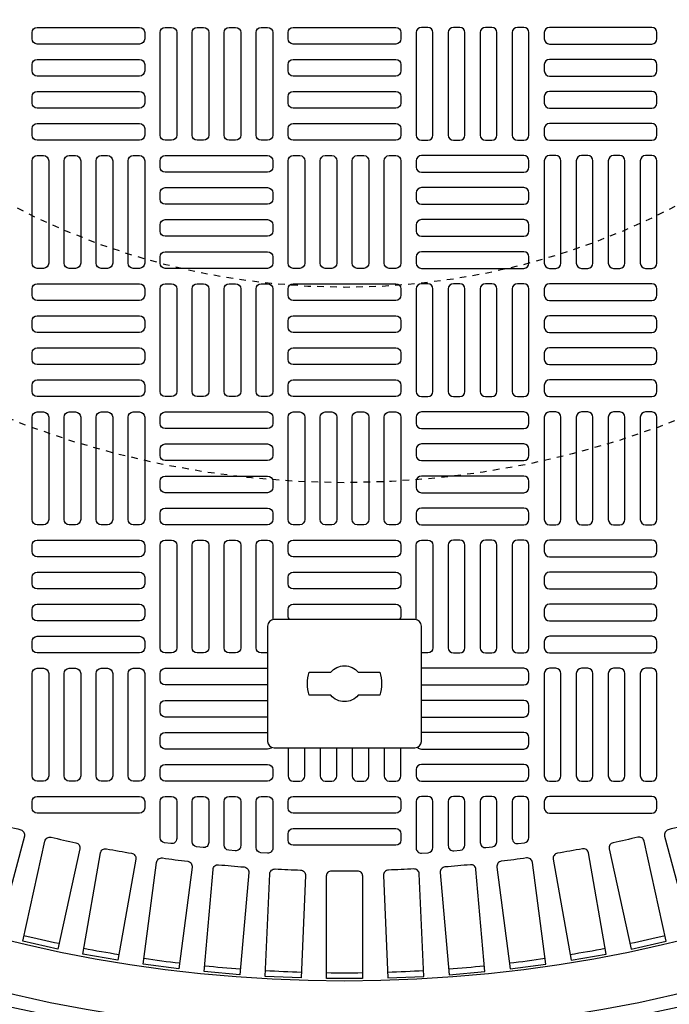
# Model space of a CAD drawing. Extents: x -169 to 7270, y -140 to 2984.
# Tile 498 of 656: x 1863 to 1872, y 1457 to 1472. Entities that reach past the tile are written whole.
import ezdxf

# ---------------------------------------------------------------- set-up
doc = ezdxf.new("R2010")
doc.units = 0
doc.header["$MEASUREMENT"] = 0
doc.linetypes.add('HIDDEN2', pattern=[0.28125, 0.1875, -0.09375])
doc.layers.get('DEFPOINTS').update_dxf_attribs({"linetype": 'CONTINUOUS'})
for name, color, linetype in [('TANK-MANHOLE-COVER-40', 2, 'CONTINUOUS'), ('TANK-MANHOLE-COVER-HATCH-40', 252, 'CONTINUOUS'), ('TANK-SLOPE', 3, 'CONTINUOUS')]:
    doc.layers.add(name, color=color, linetype=linetype)

msp = doc.modelspace()

# ---------------------------------------------------------------- linework, layer by layer
at = {"layer": 'DEFPOINTS', "color": 8, "linetype": 'HIDDEN2', "ltscale": 0.125}
msp.add_circle((1867.50097, 1479.01839), 14, dxfattribs=at)
msp.add_circle((1867.50097, 1479.01839), 14, dxfattribs=at)
at = {"layer": 'DEFPOINTS', "color": 8, "linetype": 'HIDDEN2', "ltscale": 0.5}
msp.add_circle((1867.50097, 1479.01839), 11, dxfattribs=at)
msp.add_circle((1867.50097, 1479.01839), 11, dxfattribs=at)
at = {"layer": 'TANK-MANHOLE-COVER-40', "color": 2, "linetype": 'Continuous', "flags": 128}
for points in [[(1868.58288, 1460.94753, 0.41421356), (1868.6813, 1461.04595), (1868.6813, 1462.8176, 0.41421356), (1868.58288, 1462.91603), (1866.41752, 1462.91603, 0.41421356), (1866.3191, 1462.8176), (1866.3191, 1461.04595, 0.41421356), (1866.41752, 1460.94753)], [(1867.7113, 1461.75461, -0.4662524), (1867.2891, 1461.75461), (1866.95752, 1461.75461, -0.15910028), (1866.95752, 1462.10894), (1867.2891, 1462.10894, -0.4662524), (1867.7113, 1462.10894), (1868.04288, 1462.10894, -0.15910028), (1868.04288, 1461.75461)]]:
    msp.add_lwpolyline(points, format="xyb", close=True, dxfattribs=at)
at = {"layer": 'TANK-MANHOLE-COVER-40', "color": 4, "linetype": 'Continuous'}
msp.add_circle((1867.5002, 1479.01839), 22.63902, dxfattribs=at)
at = {"layer": 'TANK-MANHOLE-COVER-40', "color": 1, "linetype": 'Continuous'}
msp.add_circle((1867.5002, 1479.01839), 22.44094, dxfattribs=at)
at = {"layer": 'TANK-MANHOLE-COVER-40', "color": 2, "linetype": 'Continuous'}
msp.add_circle((1867.5002, 1479.01839), 21.65354, dxfattribs=at)
at = {"layer": 'TANK-MANHOLE-COVER-HATCH-40', "linetype": 'Continuous', "flags": 128}
for points in [[(1864.42933, 1471.83335, -0.41421356), (1864.35059, 1471.75461), (1862.77579, 1471.75461, -0.41421356), (1862.69705, 1471.83335), (1862.69705, 1471.93178, -0.41421356), (1862.77579, 1472.01052), (1864.35059, 1472.01052, -0.41421356), (1864.42933, 1471.93178)], [(1864.84272, 1472.01052, -0.41421356), (1864.92146, 1471.93178), (1864.92146, 1470.35697, -0.41421356), (1864.84272, 1470.27823), (1864.74429, 1470.27823, -0.41421356), (1864.66555, 1470.35697), (1864.66555, 1471.93178, -0.41421356), (1864.74429, 1472.01052)], [(1865.33485, 1472.01052, -0.41421356), (1865.41359, 1471.93178), (1865.41359, 1470.35697, -0.41421356), (1865.33485, 1470.27823), (1865.23642, 1470.27823, -0.41421356), (1865.15768, 1470.35697), (1865.15768, 1471.93178, -0.41421356), (1865.23642, 1472.01052)], [(1865.82697, 1472.01052, -0.41421356), (1865.90571, 1471.93178), (1865.90571, 1470.35697, -0.41421356), (1865.82697, 1470.27823), (1865.72855, 1470.27823, -0.41421356), (1865.64981, 1470.35697), (1865.64981, 1471.93178, -0.41421356), (1865.72855, 1472.01052)], [(1866.3191, 1472.01052, -0.41421356), (1866.39784, 1471.93178), (1866.39784, 1470.35697, -0.41421356), (1866.3191, 1470.27823), (1866.22067, 1470.27823, -0.41421356), (1866.14193, 1470.35697), (1866.14193, 1471.93178, -0.41421356), (1866.22067, 1472.01052)], [(1868.36634, 1471.83335, -0.41421356), (1868.2876, 1471.75461), (1866.7128, 1471.75461, -0.41421356), (1866.63406, 1471.83335), (1866.63406, 1471.93178, -0.41421356), (1866.7128, 1472.01052), (1868.2876, 1472.01052, -0.41421356), (1868.36634, 1471.93178)], [(1868.6813, 1472.01052, 0.41421356), (1868.60256, 1471.93178), (1868.60256, 1470.35697, 0.41421356), (1868.6813, 1470.27823), (1868.77973, 1470.27823, 0.41421356), (1868.85847, 1470.35697), (1868.85847, 1471.93178, 0.41421356), (1868.77973, 1472.01052)], [(1869.17343, 1472.01052, 0.41421356), (1869.09469, 1471.93178), (1869.09469, 1470.35697, 0.41421356), (1869.17343, 1470.27823), (1869.27185, 1470.27823, 0.41421356), (1869.35059, 1470.35697), (1869.35059, 1471.93178, 0.41421356), (1869.27185, 1472.01052)], [(1869.66555, 1472.01052, 0.41421356), (1869.58681, 1471.93178), (1869.58681, 1470.35697, 0.41421356), (1869.66555, 1470.27823), (1869.76398, 1470.27823, 0.41421356), (1869.84272, 1470.35697), (1869.84272, 1471.93178, 0.41421356), (1869.76398, 1472.01052)], [(1870.15768, 1472.01052, 0.41421356), (1870.07894, 1471.93178), (1870.07894, 1470.35697, 0.41421356), (1870.15768, 1470.27823), (1870.2561, 1470.27823, 0.41421356), (1870.33485, 1470.35697), (1870.33485, 1471.93178, 0.41421356), (1870.2561, 1472.01052)], [(1870.57107, 1471.83335, 0.41421356), (1870.64981, 1471.75461), (1872.22461, 1471.75461, 0.41421356), (1872.30335, 1471.83335), (1872.30335, 1471.93178, 0.41421356), (1872.22461, 1472.01052), (1870.64981, 1472.01052, 0.41421356), (1870.57107, 1471.93178)], [(1864.42933, 1471.34123, -0.41421356), (1864.35059, 1471.26249), (1862.77579, 1471.26249, -0.41421356), (1862.69705, 1471.34123), (1862.69705, 1471.43965, -0.41421356), (1862.77579, 1471.51839), (1864.35059, 1471.51839, -0.41421356), (1864.42933, 1471.43965)], [(1868.36634, 1471.34123, -0.41421356), (1868.2876, 1471.26249), (1866.7128, 1471.26249, -0.41421356), (1866.63406, 1471.34123), (1866.63406, 1471.43965, -0.41421356), (1866.7128, 1471.51839), (1868.2876, 1471.51839, -0.41421356), (1868.36634, 1471.43965)], [(1870.57107, 1471.34123, 0.41421356), (1870.64981, 1471.26249), (1872.22461, 1471.26249, 0.41421356), (1872.30335, 1471.34123), (1872.30335, 1471.43965, 0.41421356), (1872.22461, 1471.51839), (1870.64981, 1471.51839, 0.41421356), (1870.57107, 1471.43965)], [(1864.42933, 1470.8491, -0.41421356), (1864.35059, 1470.77036), (1862.77579, 1470.77036, -0.41421356), (1862.69705, 1470.8491), (1862.69705, 1470.94753, -0.41421356), (1862.77579, 1471.02627), (1864.35059, 1471.02627, -0.41421356), (1864.42933, 1470.94753)], [(1868.36634, 1470.8491, -0.41421356), (1868.2876, 1470.77036), (1866.7128, 1470.77036, -0.41421356), (1866.63406, 1470.8491), (1866.63406, 1470.94753, -0.41421356), (1866.7128, 1471.02627), (1868.2876, 1471.02627, -0.41421356), (1868.36634, 1470.94753)], [(1870.57107, 1470.8491, 0.41421356), (1870.64981, 1470.77036), (1872.22461, 1470.77036, 0.41421356), (1872.30335, 1470.8491), (1872.30335, 1470.94753, 0.41421356), (1872.22461, 1471.02627), (1870.64981, 1471.02627, 0.41421356), (1870.57107, 1470.94753)], [(1864.42933, 1470.35697, -0.41421356), (1864.35059, 1470.27823), (1862.77579, 1470.27823, -0.41421356), (1862.69705, 1470.35697), (1862.69705, 1470.4554, -0.41421356), (1862.77579, 1470.53414), (1864.35059, 1470.53414, -0.41421356), (1864.42933, 1470.4554)], [(1868.36634, 1470.35697, -0.41421356), (1868.2876, 1470.27823), (1866.7128, 1470.27823, -0.41421356), (1866.63406, 1470.35697), (1866.63406, 1470.4554, -0.41421356), (1866.7128, 1470.53414), (1868.2876, 1470.53414, -0.41421356), (1868.36634, 1470.4554)], [(1870.57107, 1470.35697, 0.41421356), (1870.64981, 1470.27823), (1872.22461, 1470.27823, 0.41421356), (1872.30335, 1470.35697), (1872.30335, 1470.4554, 0.41421356), (1872.22461, 1470.53414), (1870.64981, 1470.53414, 0.41421356), (1870.57107, 1470.4554)], [(1862.87422, 1470.04201, -0.41421356), (1862.95296, 1469.96327), (1862.95296, 1468.38847, -0.41421356), (1862.87422, 1468.30973), (1862.77579, 1468.30973, -0.41421356), (1862.69705, 1468.38847), (1862.69705, 1469.96327, -0.41421356), (1862.77579, 1470.04201)], [(1863.36634, 1470.04201, -0.41421356), (1863.44508, 1469.96327), (1863.44508, 1468.38847, -0.41421356), (1863.36634, 1468.30973), (1863.26792, 1468.30973, -0.41421356), (1863.18918, 1468.38847), (1863.18918, 1469.96327, -0.41421356), (1863.26792, 1470.04201)], [(1863.85847, 1470.04201, -0.41421356), (1863.93721, 1469.96327), (1863.93721, 1468.38847, -0.41421356), (1863.85847, 1468.30973), (1863.76004, 1468.30973, -0.41421356), (1863.6813, 1468.38847), (1863.6813, 1469.96327, -0.41421356), (1863.76004, 1470.04201)], [(1864.35059, 1470.04201, -0.41421356), (1864.42933, 1469.96327), (1864.42933, 1468.38847, -0.41421356), (1864.35059, 1468.30973), (1864.25217, 1468.30973, -0.41421356), (1864.17343, 1468.38847), (1864.17343, 1469.96327, -0.41421356), (1864.25217, 1470.04201)], [(1864.66555, 1469.96327, -0.41421356), (1864.74429, 1470.04201), (1866.3191, 1470.04201, -0.41421356), (1866.39784, 1469.96327), (1866.39784, 1469.86485, -0.41421356), (1866.3191, 1469.78611), (1864.74429, 1469.78611, -0.41421356), (1864.66555, 1469.86485)], [(1866.81122, 1470.04201, -0.41421356), (1866.88996, 1469.96327), (1866.88996, 1468.38847, -0.41421356), (1866.81122, 1468.30973), (1866.7128, 1468.30973, -0.41421356), (1866.63406, 1468.38847), (1866.63406, 1469.96327, -0.41421356), (1866.7128, 1470.04201)], [(1867.30335, 1470.04201, -0.41421356), (1867.38209, 1469.96327), (1867.38209, 1468.38847, -0.41421356), (1867.30335, 1468.30973), (1867.20492, 1468.30973, -0.41421356), (1867.12618, 1468.38847), (1867.12618, 1469.96327, -0.41421356), (1867.20492, 1470.04201)], [(1867.79547, 1470.04201, -0.41421356), (1867.87422, 1469.96327), (1867.87422, 1468.38847, -0.41421356), (1867.79547, 1468.30973), (1867.69705, 1468.30973, -0.41421356), (1867.61831, 1468.38847), (1867.61831, 1469.96327, -0.41421356), (1867.69705, 1470.04201)], [(1868.2876, 1470.04201, -0.41421356), (1868.36634, 1469.96327), (1868.36634, 1468.38847, -0.41421356), (1868.2876, 1468.30973), (1868.18918, 1468.30973, -0.41421356), (1868.11044, 1468.38847), (1868.11044, 1469.96327, -0.41421356), (1868.18918, 1470.04201)], [(1870.33485, 1469.96327, 0.41421356), (1870.2561, 1470.04201), (1868.6813, 1470.04201, 0.41421356), (1868.60256, 1469.96327), (1868.60256, 1469.86485, 0.41421356), (1868.6813, 1469.78611), (1870.2561, 1469.78611, 0.41421356), (1870.33485, 1469.86485)], [(1870.64981, 1470.04201, 0.41421356), (1870.57107, 1469.96327), (1870.57107, 1468.38847, 0.41421356), (1870.64981, 1468.30973), (1870.74823, 1468.30973, 0.41421356), (1870.82697, 1468.38847), (1870.82697, 1469.96327, 0.41421356), (1870.74823, 1470.04201)], [(1871.14193, 1470.04201, 0.41421356), (1871.06319, 1469.96327), (1871.06319, 1468.38847, 0.41421356), (1871.14193, 1468.30973), (1871.24036, 1468.30973, 0.41421356), (1871.3191, 1468.38847), (1871.3191, 1469.96327, 0.41421356), (1871.24036, 1470.04201)], [(1871.63406, 1470.04201, 0.41421356), (1871.55532, 1469.96327), (1871.55532, 1468.38847, 0.41421356), (1871.63406, 1468.30973), (1871.73248, 1468.30973, 0.41421356), (1871.81122, 1468.38847), (1871.81122, 1469.96327, 0.41421356), (1871.73248, 1470.04201)], [(1872.12618, 1470.04201, 0.41421356), (1872.04744, 1469.96327), (1872.04744, 1468.38847, 0.41421356), (1872.12618, 1468.30973), (1872.22461, 1468.30973, 0.41421356), (1872.30335, 1468.38847), (1872.30335, 1469.96327, 0.41421356), (1872.22461, 1470.04201)], [(1864.66555, 1469.47115, -0.41421356), (1864.74429, 1469.54989), (1866.3191, 1469.54989, -0.41421356), (1866.39784, 1469.47115), (1866.39784, 1469.37272, -0.41421356), (1866.3191, 1469.29398), (1864.74429, 1469.29398, -0.41421356), (1864.66555, 1469.37272)], [(1870.33485, 1469.47115, 0.41421356), (1870.2561, 1469.54989), (1868.6813, 1469.54989, 0.41421356), (1868.60256, 1469.47115), (1868.60256, 1469.37272, 0.41421356), (1868.6813, 1469.29398), (1870.2561, 1469.29398, 0.41421356), (1870.33485, 1469.37272)], [(1864.66555, 1468.97902, -0.41421356), (1864.74429, 1469.05776), (1866.3191, 1469.05776, -0.41421356), (1866.39784, 1468.97902), (1866.39784, 1468.8806, -0.41421356), (1866.3191, 1468.80186), (1864.74429, 1468.80186, -0.41421356), (1864.66555, 1468.8806)], [(1870.33485, 1468.97902, 0.41421356), (1870.2561, 1469.05776), (1868.6813, 1469.05776, 0.41421356), (1868.60256, 1468.97902), (1868.60256, 1468.8806, 0.41421356), (1868.6813, 1468.80186), (1870.2561, 1468.80186, 0.41421356), (1870.33485, 1468.8806)], [(1864.66555, 1468.4869, -0.41421356), (1864.74429, 1468.56564), (1866.3191, 1468.56564, -0.41421356), (1866.39784, 1468.4869), (1866.39784, 1468.38847, -0.41421356), (1866.3191, 1468.30973), (1864.74429, 1468.30973, -0.41421356), (1864.66555, 1468.38847)], [(1870.33485, 1468.4869, 0.41421356), (1870.2561, 1468.56564), (1868.6813, 1468.56564, 0.41421356), (1868.60256, 1468.4869), (1868.60256, 1468.38847, 0.41421356), (1868.6813, 1468.30973), (1870.2561, 1468.30973, 0.41421356), (1870.33485, 1468.38847)], [(1864.42933, 1467.89634, -0.41421356), (1864.35059, 1467.8176), (1862.77579, 1467.8176, -0.41421356), (1862.69705, 1467.89634), (1862.69705, 1467.99477, -0.41421356), (1862.77579, 1468.07351), (1864.35059, 1468.07351, -0.41421356), (1864.42933, 1467.99477)], [(1864.84272, 1468.07351, -0.41421356), (1864.92146, 1467.99477), (1864.92146, 1466.41997, -0.41421356), (1864.84272, 1466.34123), (1864.74429, 1466.34123, -0.41421356), (1864.66555, 1466.41997), (1864.66555, 1467.99477, -0.41421356), (1864.74429, 1468.07351)], [(1865.33485, 1468.07351, -0.41421356), (1865.41359, 1467.99477), (1865.41359, 1466.41997, -0.41421356), (1865.33485, 1466.34123), (1865.23642, 1466.34123, -0.41421356), (1865.15768, 1466.41997), (1865.15768, 1467.99477, -0.41421356), (1865.23642, 1468.07351)], [(1865.82697, 1468.07351, -0.41421356), (1865.90571, 1467.99477), (1865.90571, 1466.41997, -0.41421356), (1865.82697, 1466.34123), (1865.72855, 1466.34123, -0.41421356), (1865.64981, 1466.41997), (1865.64981, 1467.99477, -0.41421356), (1865.72855, 1468.07351)], [(1866.3191, 1468.07351, -0.41421356), (1866.39784, 1467.99477), (1866.39784, 1466.41997, -0.41421356), (1866.3191, 1466.34123), (1866.22067, 1466.34123, -0.41421356), (1866.14193, 1466.41997), (1866.14193, 1467.99477, -0.41421356), (1866.22067, 1468.07351)], [(1868.36634, 1467.89634, -0.41421356), (1868.2876, 1467.8176), (1866.7128, 1467.8176, -0.41421356), (1866.63406, 1467.89634), (1866.63406, 1467.99477, -0.41421356), (1866.7128, 1468.07351), (1868.2876, 1468.07351, -0.41421356), (1868.36634, 1467.99477)], [(1868.6813, 1468.07351, 0.41421356), (1868.60256, 1467.99477), (1868.60256, 1466.41997, 0.41421356), (1868.6813, 1466.34123), (1868.77973, 1466.34123, 0.41421356), (1868.85847, 1466.41997), (1868.85847, 1467.99477, 0.41421356), (1868.77973, 1468.07351)], [(1869.17343, 1468.07351, 0.41421356), (1869.09469, 1467.99477), (1869.09469, 1466.41997, 0.41421356), (1869.17343, 1466.34123), (1869.27185, 1466.34123, 0.41421356), (1869.35059, 1466.41997), (1869.35059, 1467.99477, 0.41421356), (1869.27185, 1468.07351)], [(1869.66555, 1468.07351, 0.41421356), (1869.58681, 1467.99477), (1869.58681, 1466.41997, 0.41421356), (1869.66555, 1466.34123), (1869.76398, 1466.34123, 0.41421356), (1869.84272, 1466.41997), (1869.84272, 1467.99477, 0.41421356), (1869.76398, 1468.07351)], [(1870.15768, 1468.07351, 0.41421356), (1870.07894, 1467.99477), (1870.07894, 1466.41997, 0.41421356), (1870.15768, 1466.34123), (1870.2561, 1466.34123, 0.41421356), (1870.33485, 1466.41997), (1870.33485, 1467.99477, 0.41421356), (1870.2561, 1468.07351)], [(1870.57107, 1467.89634, 0.41421356), (1870.64981, 1467.8176), (1872.22461, 1467.8176, 0.41421356), (1872.30335, 1467.89634), (1872.30335, 1467.99477, 0.41421356), (1872.22461, 1468.07351), (1870.64981, 1468.07351, 0.41421356), (1870.57107, 1467.99477)], [(1864.42933, 1467.40422, -0.41421356), (1864.35059, 1467.32548), (1862.77579, 1467.32548, -0.41421356), (1862.69705, 1467.40422), (1862.69705, 1467.50264, -0.41421356), (1862.77579, 1467.58138), (1864.35059, 1467.58138, -0.41421356), (1864.42933, 1467.50264)], [(1868.36634, 1467.40422, -0.41421356), (1868.2876, 1467.32548), (1866.7128, 1467.32548, -0.41421356), (1866.63406, 1467.40422), (1866.63406, 1467.50264, -0.41421356), (1866.7128, 1467.58138), (1868.2876, 1467.58138, -0.41421356), (1868.36634, 1467.50264)], [(1870.57107, 1467.40422, 0.41421356), (1870.64981, 1467.32548), (1872.22461, 1467.32548, 0.41421356), (1872.30335, 1467.40422), (1872.30335, 1467.50264, 0.41421356), (1872.22461, 1467.58138), (1870.64981, 1467.58138, 0.41421356), (1870.57107, 1467.50264)], [(1864.42933, 1466.91209, -0.41421356), (1864.35059, 1466.83335), (1862.77579, 1466.83335, -0.41421356), (1862.69705, 1466.91209), (1862.69705, 1467.01052, -0.41421356), (1862.77579, 1467.08926), (1864.35059, 1467.08926, -0.41421356), (1864.42933, 1467.01052)], [(1868.36634, 1466.91209, -0.41421356), (1868.2876, 1466.83335), (1866.7128, 1466.83335, -0.41421356), (1866.63406, 1466.91209), (1866.63406, 1467.01052, -0.41421356), (1866.7128, 1467.08926), (1868.2876, 1467.08926, -0.41421356), (1868.36634, 1467.01052)], [(1870.57107, 1466.91209, 0.41421356), (1870.64981, 1466.83335), (1872.22461, 1466.83335, 0.41421356), (1872.30335, 1466.91209), (1872.30335, 1467.01052, 0.41421356), (1872.22461, 1467.08926), (1870.64981, 1467.08926, 0.41421356), (1870.57107, 1467.01052)], [(1864.42933, 1466.41997, -0.41421356), (1864.35059, 1466.34123), (1862.77579, 1466.34123, -0.41421356), (1862.69705, 1466.41997), (1862.69705, 1466.51839, -0.41421356), (1862.77579, 1466.59713), (1864.35059, 1466.59713, -0.41421356), (1864.42933, 1466.51839)], [(1868.36634, 1466.41997, -0.41421356), (1868.2876, 1466.34123), (1866.7128, 1466.34123, -0.41421356), (1866.63406, 1466.41997), (1866.63406, 1466.51839, -0.41421356), (1866.7128, 1466.59713), (1868.2876, 1466.59713, -0.41421356), (1868.36634, 1466.51839)], [(1870.57107, 1466.41997, 0.41421356), (1870.64981, 1466.34123), (1872.22461, 1466.34123, 0.41421356), (1872.30335, 1466.41997), (1872.30335, 1466.51839, 0.41421356), (1872.22461, 1466.59713), (1870.64981, 1466.59713, 0.41421356), (1870.57107, 1466.51839)], [(1862.87422, 1466.10501, -0.41421356), (1862.95296, 1466.02627), (1862.95296, 1464.45146, -0.41421356), (1862.87422, 1464.37272), (1862.77579, 1464.37272, -0.41421356), (1862.69705, 1464.45146), (1862.69705, 1466.02627, -0.41421356), (1862.77579, 1466.10501)], [(1863.36634, 1466.10501, -0.41421356), (1863.44508, 1466.02627), (1863.44508, 1464.45146, -0.41421356), (1863.36634, 1464.37272), (1863.26792, 1464.37272, -0.41421356), (1863.18918, 1464.45146), (1863.18918, 1466.02627, -0.41421356), (1863.26792, 1466.10501)], [(1863.85847, 1466.10501, -0.41421356), (1863.93721, 1466.02627), (1863.93721, 1464.45146, -0.41421356), (1863.85847, 1464.37272), (1863.76004, 1464.37272, -0.41421356), (1863.6813, 1464.45146), (1863.6813, 1466.02627, -0.41421356), (1863.76004, 1466.10501)], [(1864.35059, 1466.10501, -0.41421356), (1864.42933, 1466.02627), (1864.42933, 1464.45146, -0.41421356), (1864.35059, 1464.37272), (1864.25217, 1464.37272, -0.41421356), (1864.17343, 1464.45146), (1864.17343, 1466.02627, -0.41421356), (1864.25217, 1466.10501)], [(1864.66555, 1466.02627, -0.41421356), (1864.74429, 1466.10501), (1866.3191, 1466.10501, -0.41421356), (1866.39784, 1466.02627), (1866.39784, 1465.92784, -0.41421356), (1866.3191, 1465.8491), (1864.74429, 1465.8491, -0.41421356), (1864.66555, 1465.92784)], [(1866.81122, 1466.10501, -0.41421356), (1866.88996, 1466.02627), (1866.88996, 1464.45146, -0.41421356), (1866.81122, 1464.37272), (1866.7128, 1464.37272, -0.41421356), (1866.63406, 1464.45146), (1866.63406, 1466.02627, -0.41421356), (1866.7128, 1466.10501)], [(1867.30335, 1466.10501, -0.41421356), (1867.38209, 1466.02627), (1867.38209, 1464.45146, -0.41421356), (1867.30335, 1464.37272), (1867.20492, 1464.37272, -0.41421356), (1867.12618, 1464.45146), (1867.12618, 1466.02627, -0.41421356), (1867.20492, 1466.10501)], [(1867.79547, 1466.10501, -0.41421356), (1867.87422, 1466.02627), (1867.87422, 1464.45146, -0.41421356), (1867.79547, 1464.37272), (1867.69705, 1464.37272, -0.41421356), (1867.61831, 1464.45146), (1867.61831, 1466.02627, -0.41421356), (1867.69705, 1466.10501)], [(1868.2876, 1466.10501, -0.41421356), (1868.36634, 1466.02627), (1868.36634, 1464.45146, -0.41421356), (1868.2876, 1464.37272), (1868.18918, 1464.37272, -0.41421356), (1868.11044, 1464.45146), (1868.11044, 1466.02627, -0.41421356), (1868.18918, 1466.10501)], [(1870.33485, 1466.02627, 0.41421356), (1870.2561, 1466.10501), (1868.6813, 1466.10501, 0.41421356), (1868.60256, 1466.02627), (1868.60256, 1465.92784, 0.41421356), (1868.6813, 1465.8491), (1870.2561, 1465.8491, 0.41421356), (1870.33485, 1465.92784)], [(1870.64981, 1466.10501, 0.41421356), (1870.57107, 1466.02627), (1870.57107, 1464.45146, 0.41421356), (1870.64981, 1464.37272), (1870.74823, 1464.37272, 0.41421356), (1870.82697, 1464.45146), (1870.82697, 1466.02627, 0.41421356), (1870.74823, 1466.10501)], [(1871.14193, 1466.10501, 0.41421356), (1871.06319, 1466.02627), (1871.06319, 1464.45146, 0.41421356), (1871.14193, 1464.37272), (1871.24036, 1464.37272, 0.41421356), (1871.3191, 1464.45146), (1871.3191, 1466.02627, 0.41421356), (1871.24036, 1466.10501)], [(1871.63406, 1466.10501, 0.41421356), (1871.55532, 1466.02627), (1871.55532, 1464.45146, 0.41421356), (1871.63406, 1464.37272), (1871.73248, 1464.37272, 0.41421356), (1871.81122, 1464.45146), (1871.81122, 1466.02627, 0.41421356), (1871.73248, 1466.10501)], [(1872.12618, 1466.10501, 0.41421356), (1872.04744, 1466.02627), (1872.04744, 1464.45146, 0.41421356), (1872.12618, 1464.37272), (1872.22461, 1464.37272, 0.41421356), (1872.30335, 1464.45146), (1872.30335, 1466.02627, 0.41421356), (1872.22461, 1466.10501)], [(1864.66555, 1465.53414, -0.41421356), (1864.74429, 1465.61288), (1866.3191, 1465.61288, -0.41421356), (1866.39784, 1465.53414), (1866.39784, 1465.43571, -0.41421356), (1866.3191, 1465.35697), (1864.74429, 1465.35697, -0.41421356), (1864.66555, 1465.43571)], [(1870.33485, 1465.53414, 0.41421356), (1870.2561, 1465.61288), (1868.6813, 1465.61288, 0.41421356), (1868.60256, 1465.53414), (1868.60256, 1465.43571, 0.41421356), (1868.6813, 1465.35697), (1870.2561, 1465.35697, 0.41421356), (1870.33485, 1465.43571)], [(1864.66555, 1465.04201, -0.41421356), (1864.74429, 1465.12075), (1866.3191, 1465.12075, -0.41421356), (1866.39784, 1465.04201), (1866.39784, 1464.94359, -0.41421356), (1866.3191, 1464.86485), (1864.74429, 1464.86485, -0.41421356), (1864.66555, 1464.94359)], [(1870.33485, 1465.04201, 0.41421356), (1870.2561, 1465.12075), (1868.6813, 1465.12075, 0.41421356), (1868.60256, 1465.04201), (1868.60256, 1464.94359, 0.41421356), (1868.6813, 1464.86485), (1870.2561, 1464.86485, 0.41421356), (1870.33485, 1464.94359)], [(1864.66555, 1464.54989, -0.41421356), (1864.74429, 1464.62863), (1866.3191, 1464.62863, -0.41421356), (1866.39784, 1464.54989), (1866.39784, 1464.45146, -0.41421356), (1866.3191, 1464.37272), (1864.74429, 1464.37272, -0.41421356), (1864.66555, 1464.45146)], [(1870.33485, 1464.54989, 0.41421356), (1870.2561, 1464.62863), (1868.6813, 1464.62863, 0.41421356), (1868.60256, 1464.54989), (1868.60256, 1464.45146, 0.41421356), (1868.6813, 1464.37272), (1870.2561, 1464.37272, 0.41421356), (1870.33485, 1464.45146)], [(1864.42933, 1463.95934, -0.41421356), (1864.35059, 1463.8806), (1862.77579, 1463.8806, -0.41421356), (1862.69705, 1463.95934), (1862.69705, 1464.05776, -0.41421356), (1862.77579, 1464.1365), (1864.35059, 1464.1365, -0.41421356), (1864.42933, 1464.05776)], [(1864.84272, 1464.1365, -0.41421356), (1864.92146, 1464.05776), (1864.92146, 1462.48296, -0.41421356), (1864.84272, 1462.40422), (1864.74429, 1462.40422, -0.41421356), (1864.66555, 1462.48296), (1864.66555, 1464.05776, -0.41421356), (1864.74429, 1464.1365)], [(1865.33485, 1464.1365, -0.41421356), (1865.41359, 1464.05776), (1865.41359, 1462.48296, -0.41421356), (1865.33485, 1462.40422), (1865.23642, 1462.40422, -0.41421356), (1865.15768, 1462.48296), (1865.15768, 1464.05776, -0.41421356), (1865.23642, 1464.1365)], [(1865.82697, 1464.1365, -0.41421356), (1865.90571, 1464.05776), (1865.90571, 1462.48296, -0.41421356), (1865.82697, 1462.40422), (1865.72855, 1462.40422, -0.41421356), (1865.64981, 1462.48296), (1865.64981, 1464.05776, -0.41421356), (1865.72855, 1464.1365)], [(1869.17343, 1464.1365, 0.41421356), (1869.09469, 1464.05776), (1869.09469, 1462.48296, 0.41421356), (1869.17343, 1462.40422), (1869.27185, 1462.40422, 0.41421356), (1869.35059, 1462.48296), (1869.35059, 1464.05776, 0.41421356), (1869.27185, 1464.1365)], [(1869.66555, 1464.1365, 0.41421356), (1869.58681, 1464.05776), (1869.58681, 1462.48296, 0.41421356), (1869.66555, 1462.40422), (1869.76398, 1462.40422, 0.41421356), (1869.84272, 1462.48296), (1869.84272, 1464.05776, 0.41421356), (1869.76398, 1464.1365)], [(1870.15768, 1464.1365, 0.41421356), (1870.07894, 1464.05776), (1870.07894, 1462.48296, 0.41421356), (1870.15768, 1462.40422), (1870.2561, 1462.40422, 0.41421356), (1870.33485, 1462.48296), (1870.33485, 1464.05776, 0.41421356), (1870.2561, 1464.1365)], [(1870.57107, 1463.95934, 0.41421356), (1870.64981, 1463.8806), (1872.22461, 1463.8806, 0.41421356), (1872.30335, 1463.95934), (1872.30335, 1464.05776, 0.41421356), (1872.22461, 1464.1365), (1870.64981, 1464.1365, 0.41421356), (1870.57107, 1464.05776)], [(1864.42933, 1463.46721, -0.41421356), (1864.35059, 1463.38847), (1862.77579, 1463.38847, -0.41421356), (1862.69705, 1463.46721), (1862.69705, 1463.56564, -0.41421356), (1862.77579, 1463.64438), (1864.35059, 1463.64438, -0.41421356), (1864.42933, 1463.56564)], [(1870.57107, 1463.46721, 0.41421356), (1870.64981, 1463.38847), (1872.22461, 1463.38847, 0.41421356), (1872.30335, 1463.46721), (1872.30335, 1463.56564, 0.41421356), (1872.22461, 1463.64438), (1870.64981, 1463.64438, 0.41421356), (1870.57107, 1463.56564)], [(1864.42933, 1462.97508, -0.41421356), (1864.35059, 1462.89634), (1862.77579, 1462.89634, -0.41421356), (1862.69705, 1462.97508), (1862.69705, 1463.07351, -0.41421356), (1862.77579, 1463.15225), (1864.35059, 1463.15225, -0.41421356), (1864.42933, 1463.07351)], [(1870.57107, 1462.97508, 0.41421356), (1870.64981, 1462.89634), (1872.22461, 1462.89634, 0.41421356), (1872.30335, 1462.97508), (1872.30335, 1463.07351, 0.41421356), (1872.22461, 1463.15225), (1870.64981, 1463.15225, 0.41421356), (1870.57107, 1463.07351)], [(1864.42933, 1462.48296, -0.41421356), (1864.35059, 1462.40422), (1862.77579, 1462.40422, -0.41421356), (1862.69705, 1462.48296), (1862.69705, 1462.58138, -0.41421356), (1862.77579, 1462.66012), (1864.35059, 1462.66012, -0.41421356), (1864.42933, 1462.58138)], [(1870.57107, 1462.48296, 0.41421356), (1870.64981, 1462.40422), (1872.22461, 1462.40422, 0.41421356), (1872.30335, 1462.48296), (1872.30335, 1462.58138, 0.41421356), (1872.22461, 1462.66012), (1870.64981, 1462.66012, 0.41421356), (1870.57107, 1462.58138)], [(1862.87422, 1462.168, -0.41421356), (1862.95296, 1462.08926), (1862.95296, 1460.51445, -0.41421356), (1862.87422, 1460.43571), (1862.77579, 1460.43571, -0.41421356), (1862.69705, 1460.51445), (1862.69705, 1462.08926, -0.41421356), (1862.77579, 1462.168)], [(1863.36634, 1462.168, -0.41421356), (1863.44508, 1462.08926), (1863.44508, 1460.51445, -0.41421356), (1863.36634, 1460.43571), (1863.26792, 1460.43571, -0.41421356), (1863.18918, 1460.51445), (1863.18918, 1462.08926, -0.41421356), (1863.26792, 1462.168)], [(1863.85847, 1462.168, -0.41421356), (1863.93721, 1462.08926), (1863.93721, 1460.51445, -0.41421356), (1863.85847, 1460.43571), (1863.76004, 1460.43571, -0.41421356), (1863.6813, 1460.51445), (1863.6813, 1462.08926, -0.41421356), (1863.76004, 1462.168)], [(1864.35059, 1462.168, -0.41421356), (1864.42933, 1462.08926), (1864.42933, 1460.51445, -0.41421356), (1864.35059, 1460.43571), (1864.25217, 1460.43571, -0.41421356), (1864.17343, 1460.51445), (1864.17343, 1462.08926, -0.41421356), (1864.25217, 1462.168)], [(1870.64981, 1462.168, 0.41421356), (1870.57107, 1462.08926), (1870.57107, 1460.51445, 0.41421356), (1870.64981, 1460.43571), (1870.74823, 1460.43571, 0.41421356), (1870.82697, 1460.51445), (1870.82697, 1462.08926, 0.41421356), (1870.74823, 1462.168)], [(1871.14193, 1462.168, 0.41421356), (1871.06319, 1462.08926), (1871.06319, 1460.51445, 0.41421356), (1871.14193, 1460.43571), (1871.24036, 1460.43571, 0.41421356), (1871.3191, 1460.51445), (1871.3191, 1462.08926, 0.41421356), (1871.24036, 1462.168)], [(1871.63406, 1462.168, 0.41421356), (1871.55532, 1462.08926), (1871.55532, 1460.51445, 0.41421356), (1871.63406, 1460.43571), (1871.73248, 1460.43571, 0.41421356), (1871.81122, 1460.51445), (1871.81122, 1462.08926, 0.41421356), (1871.73248, 1462.168)], [(1872.12618, 1462.168, 0.41421356), (1872.04744, 1462.08926), (1872.04744, 1460.51445, 0.41421356), (1872.12618, 1460.43571), (1872.22461, 1460.43571, 0.41421356), (1872.30335, 1460.51445), (1872.30335, 1462.08926, 0.41421356), (1872.22461, 1462.168)], [(1864.66555, 1460.61288, -0.41421356), (1864.74429, 1460.69162), (1866.3191, 1460.69162, -0.41421356), (1866.39784, 1460.61288), (1866.39784, 1460.51445, -0.41421356), (1866.3191, 1460.43571), (1864.74429, 1460.43571, -0.41421356), (1864.66555, 1460.51445)], [(1870.33485, 1460.61288, 0.41421356), (1870.2561, 1460.69162), (1868.6813, 1460.69162, 0.41421356), (1868.60256, 1460.61288), (1868.60256, 1460.51445, 0.41421356), (1868.6813, 1460.43571), (1870.2561, 1460.43571, 0.41421356), (1870.33485, 1460.51445)]]:
    msp.add_lwpolyline(points, format="xyb", close=True, dxfattribs=at)
at = {"layer": 'TANK-MANHOLE-COVER-HATCH-40', "linetype": 'Continuous'}
for points in [[(1866.3191, 1462.40422), (1866.3191, 1462.40422), (1866.22067, 1462.40422, -0.41421356), (1866.14193, 1462.48296), (1866.14193, 1462.48296), (1866.14193, 1464.05776, -0.41421356), (1866.22067, 1464.1365), (1866.22067, 1464.1365), (1866.3191, 1464.1365, -0.41421356), (1866.39784, 1464.05776), (1866.39784, 1464.05776), (1866.39784, 1462.91395)], [(1868.60256, 1462.91395), (1868.60256, 1464.05776), (1868.60256, 1464.05776, -0.41421356), (1868.6813, 1464.1365), (1868.77973, 1464.1365), (1868.77973, 1464.1365, -0.41421356), (1868.85847, 1464.05776), (1868.85847, 1462.48296), (1868.85847, 1462.48296, -0.41421356), (1868.77973, 1462.40422), (1868.6813, 1462.40422), (1868.6813, 1462.40422)], [(1866.66072, 1462.91603, -0.21525044), (1866.63406, 1462.97508), (1866.63406, 1463.07351, -0.41421356), (1866.7128, 1463.15225), (1868.2876, 1463.15225, -0.41421356), (1868.36634, 1463.07351), (1868.36634, 1462.97508, -0.21525044), (1868.33968, 1462.91603)], [(1866.3191, 1461.91209), (1864.74429, 1461.91209, -0.41421356), (1864.66555, 1461.99083), (1864.66555, 1462.08926, -0.41421356), (1864.74429, 1462.168), (1866.3191, 1462.168)], [(1868.6813, 1461.91209), (1870.2561, 1461.91209, 0.41421356), (1870.33485, 1461.99083), (1870.33485, 1462.08926, 0.41421356), (1870.2561, 1462.168), (1868.6813, 1462.168)], [(1866.3191, 1461.41997), (1864.74429, 1461.41997, -0.41421356), (1864.66555, 1461.49871), (1864.66555, 1461.59713, -0.41421356), (1864.74429, 1461.67587), (1866.3191, 1461.67587)], [(1868.6813, 1461.41997), (1870.2561, 1461.41997, 0.41421356), (1870.33485, 1461.49871), (1870.33485, 1461.59713, 0.41421356), (1870.2561, 1461.67587), (1868.6813, 1461.67587)], [(1866.37892, 1460.95538, -0.21912867), (1866.3191, 1460.92784), (1864.74429, 1460.92784), (1864.74429, 1460.92784, -0.41421356), (1864.66555, 1461.00658), (1864.66555, 1461.10501), (1864.66555, 1461.10501, -0.41421356), (1864.74429, 1461.18375), (1866.3191, 1461.18375), (1866.3191, 1461.18375)], [(1868.62148, 1460.95538, 0.21912867), (1868.6813, 1460.92784), (1870.2561, 1460.92784), (1870.2561, 1460.92784, 0.41421356), (1870.33485, 1461.00658), (1870.33485, 1461.10501), (1870.33485, 1461.10501, 0.41421356), (1870.2561, 1461.18375), (1868.6813, 1461.18375), (1868.6813, 1461.18375)], [(1866.63406, 1460.94753), (1866.63406, 1460.51445, 0.41421356), (1866.7128, 1460.43571), (1866.81122, 1460.43571, 0.41421356), (1866.88996, 1460.51445), (1866.88996, 1460.94753)], [(1867.12618, 1460.94753), (1867.12618, 1460.51445, 0.41421356), (1867.20492, 1460.43571), (1867.30335, 1460.43571, 0.41421356), (1867.38209, 1460.51445), (1867.38209, 1460.94753)], [(1867.61831, 1460.94753), (1867.61831, 1460.51445, 0.41421356), (1867.69705, 1460.43571), (1867.79547, 1460.43571, 0.41421356), (1867.87422, 1460.51445), (1867.87422, 1460.94753)], [(1868.11044, 1460.94753), (1868.11044, 1460.51445, 0.41421356), (1868.18918, 1460.43571), (1868.2876, 1460.43571, 0.41421356), (1868.36634, 1460.51445), (1868.36634, 1460.94753)], [(1862.14486, 1459.78958, 0.00491171), (1862.52365, 1459.68809, -0.41709369), (1862.58008, 1459.59145), (1862.17224, 1458.06938), (1861.63984, 1458.21203), (1862.04768, 1459.73411, -0.41709369), (1862.14486, 1459.78958)], [(1872.85554, 1459.78958, -0.00491171), (1872.47675, 1459.68809, 0.41709369), (1872.42032, 1459.59145), (1872.82816, 1458.06938), (1873.36056, 1458.21203), (1872.95272, 1459.73411, 0.41709369), (1872.85554, 1459.78958)], [(1862.98871, 1459.57429, 0.00491171), (1863.37157, 1459.48941, -0.41709369), (1863.43215, 1459.39533), (1863.09109, 1457.85691), (1862.55298, 1457.97621), (1862.89404, 1459.51463, -0.41709369), (1862.98871, 1459.57429)], [(1872.01169, 1459.57429, -0.00491171), (1871.62883, 1459.48941, 0.41709369), (1871.56825, 1459.39533), (1871.9093, 1457.85691), (1872.44742, 1457.97621), (1872.10636, 1459.51463, 0.41709369), (1872.01169, 1459.57429)], [(1863.84114, 1459.39601, 0.00491171), (1864.22734, 1459.32791, -0.41709369), (1864.29197, 1459.23656), (1864.01834, 1457.68473), (1863.47553, 1457.78044), (1863.74916, 1459.33227, -0.41709369), (1863.84114, 1459.39601)], [(1871.15926, 1459.39601, -0.00491171), (1870.77306, 1459.32791, 0.41709369), (1870.70843, 1459.23656), (1870.98206, 1457.68473), (1871.52486, 1457.78044), (1871.25124, 1459.33227, 0.41709369), (1871.15926, 1459.39601)], [(1864.70054, 1459.25508, 0.00491171), (1865.08934, 1459.20389, -0.41709369), (1865.1579, 1459.11545), (1864.95222, 1457.55316), (1864.40575, 1457.6251), (1864.61143, 1459.18739, -0.41709369), (1864.70054, 1459.25508)], [(1865.56527, 1459.15177, 0.00491171), (1865.95593, 1459.11759, -0.41709369), (1866.02828, 1459.03222), (1865.89094, 1457.46245), (1865.34186, 1457.51049), (1865.4792, 1459.08026, -0.41709369), (1865.56527, 1459.15177)], [(1869.43513, 1459.15177, -0.00491171), (1869.04447, 1459.11759, 0.41709369), (1868.97212, 1459.03222), (1869.10946, 1457.46245), (1869.65854, 1457.51049), (1869.5212, 1459.08026, 0.41709369), (1869.43513, 1459.15177)], [(1870.29986, 1459.25508, -0.00491171), (1869.91106, 1459.20389, 0.41709369), (1869.8425, 1459.11545), (1870.04818, 1457.55316), (1870.59465, 1457.6251), (1870.38897, 1459.18739, 0.41709369), (1870.29986, 1459.25508)], [(1866.43368, 1459.08627, 0.00491171), (1866.82546, 1459.06917, -0.41709369), (1866.90146, 1458.98704), (1866.83273, 1457.41277), (1866.28207, 1457.43681), (1866.35081, 1459.01108, -0.41709369), (1866.43368, 1459.08627)], [(1867.30412, 1459.05872, 0.00491171), (1867.69628, 1459.05872, -0.41709369), (1867.77579, 1458.97999), (1867.77579, 1457.40422), (1867.22461, 1457.40422), (1867.22461, 1458.97999, -0.41709369), (1867.30412, 1459.05872)], [(1868.56672, 1459.08627, -0.00491171), (1868.17494, 1459.06917, 0.41709369), (1868.09893, 1458.98704), (1868.16767, 1457.41277), (1868.71832, 1457.43681), (1868.64959, 1459.01108, 0.41709369), (1868.56672, 1459.08627)]]:
    msp.add_lwpolyline(points, format="xyb", dxfattribs=at)
for points in [[(1868.36634, 1463.95934, -0.41421356), (1868.2876, 1463.8806), (1866.7128, 1463.8806, -0.41421356), (1866.63406, 1463.95934), (1866.63406, 1464.05776, -0.41421356), (1866.7128, 1464.1365), (1868.2876, 1464.1365, -0.41421356), (1868.36634, 1464.05776)], [(1868.36634, 1463.46721, -0.41421356), (1868.2876, 1463.38847), (1866.7128, 1463.38847, -0.41421356), (1866.63406, 1463.46721), (1866.63406, 1463.56564, -0.41421356), (1866.7128, 1463.64438), (1868.2876, 1463.64438, -0.41421356), (1868.36634, 1463.56564)], [(1864.42933, 1460.02233, -0.41421356), (1864.35059, 1459.94359), (1862.77579, 1459.94359, -0.41421356), (1862.69705, 1460.02233), (1862.69705, 1460.12075, -0.41421356), (1862.77579, 1460.19949), (1864.35059, 1460.19949, -0.41421356), (1864.42933, 1460.12075)], [(1864.66555, 1459.56732), (1864.66555, 1460.12075), (1864.66555, 1460.12075, -0.41421356), (1864.74429, 1460.19949), (1864.84272, 1460.19949), (1864.84272, 1460.19949, -0.41421356), (1864.92146, 1460.12075), (1864.92146, 1459.55368, -0.45513358), (1864.83191, 1459.47568), (1864.73349, 1459.48932, -0.37444426)], [(1865.15768, 1459.50392), (1865.15768, 1460.12075), (1865.15768, 1460.12075, -0.41421356), (1865.23642, 1460.19949), (1865.33485, 1460.19949), (1865.33485, 1460.19949, -0.41421356), (1865.41359, 1460.12075), (1865.41359, 1459.4928, -0.44756586), (1865.326, 1459.41456), (1865.22758, 1459.42568, -0.38162971)], [(1865.64981, 1459.45311), (1865.64981, 1460.12075), (1865.64981, 1460.12075, -0.41421356), (1865.72855, 1460.19949), (1865.82697, 1460.19949), (1865.82697, 1460.19949, -0.41421356), (1865.90571, 1460.12075), (1865.90571, 1459.44448, -0.44006189), (1865.82009, 1459.36604), (1865.72167, 1459.37467, -0.3888292)], [(1866.14193, 1459.41478), (1866.14193, 1460.12075), (1866.14193, 1460.12075, -0.41421356), (1866.22067, 1460.19949), (1866.3191, 1460.19949), (1866.3191, 1460.19949, -0.41421356), (1866.39784, 1460.12075), (1866.39784, 1459.40863, -0.43261554), (1866.31419, 1459.33004), (1866.21576, 1459.33619, -0.39604796)], [(1868.36634, 1460.02233, -0.41421356), (1868.2876, 1459.94359), (1866.7128, 1459.94359, -0.41421356), (1866.63406, 1460.02233), (1866.63406, 1460.12075, -0.41421356), (1866.7128, 1460.19949), (1868.2876, 1460.19949, -0.41421356), (1868.36634, 1460.12075)], [(1868.85847, 1459.41478), (1868.85847, 1460.12075), (1868.85847, 1460.12075, 0.41421356), (1868.77973, 1460.19949), (1868.6813, 1460.19949), (1868.6813, 1460.19949, 0.41421356), (1868.60256, 1460.12075), (1868.60256, 1459.40863, 0.43261554), (1868.68621, 1459.33004), (1868.78464, 1459.33619, 0.39604796)], [(1869.35059, 1459.45311), (1869.35059, 1460.12075), (1869.35059, 1460.12075, 0.41421356), (1869.27185, 1460.19949), (1869.17343, 1460.19949), (1869.17343, 1460.19949, 0.41421356), (1869.09469, 1460.12075), (1869.09469, 1459.44448, 0.44006189), (1869.1803, 1459.36604), (1869.27873, 1459.37467, 0.3888292)], [(1869.84272, 1459.50392), (1869.84272, 1460.12075), (1869.84272, 1460.12075, 0.41421356), (1869.76398, 1460.19949), (1869.66555, 1460.19949), (1869.66555, 1460.19949, 0.41421356), (1869.58681, 1460.12075), (1869.58681, 1459.4928, 0.44756586), (1869.67439, 1459.41456), (1869.77282, 1459.42568, 0.38162971)], [(1870.33485, 1459.56732), (1870.33485, 1460.12075), (1870.33485, 1460.12075, 0.41421356), (1870.2561, 1460.19949), (1870.15768, 1460.19949), (1870.15768, 1460.19949, 0.41421356), (1870.07894, 1460.12075), (1870.07894, 1459.55368, 0.45513358), (1870.16849, 1459.47568), (1870.26691, 1459.48932, 0.37444426)], [(1870.57107, 1460.02233, 0.41421356), (1870.64981, 1459.94359), (1872.22461, 1459.94359, 0.41421356), (1872.30335, 1460.02233), (1872.30335, 1460.12075, 0.41421356), (1872.22461, 1460.19949), (1870.64981, 1460.19949, 0.41421356), (1870.57107, 1460.12075)], [(1868.36634, 1459.5302, -0.41421356), (1868.2876, 1459.45146), (1866.7128, 1459.45146, -0.41421356), (1866.63406, 1459.5302), (1866.63406, 1459.62863, -0.41421356), (1866.7128, 1459.70737), (1868.2876, 1459.70737, -0.41421356), (1868.36634, 1459.62863)]]:
    msp.add_lwpolyline(points, format="xyb", close=True, dxfattribs=at)
for start, end in [(256.766426, 258.233574), (281.766426, 283.233574), (259.266426, 260.733574), (279.266426, 280.733574), (261.766426, 263.233574), (276.766426, 278.233574), (264.266426, 265.733574), (266.766426, 268.233574), (269.266426, 270.733574), (271.766426, 273.233574), (274.266426, 275.733574)]:
    msp.add_arc((1867.5002, 1479.01839), 21.52559, start, end, dxfattribs=at)
at = {"layer": 'TANK-SLOPE'}
msp.add_lwpolyline([(1866.91525, 1513.65247), (1756.74966, 1499.01913, 0.99751231), (1756.74966, 1459.01766), (1866.91587, 1444.3843, 1.01702303)], format="xyb", close=True, dxfattribs=at)

doc.saveas('drawing.dxf')
